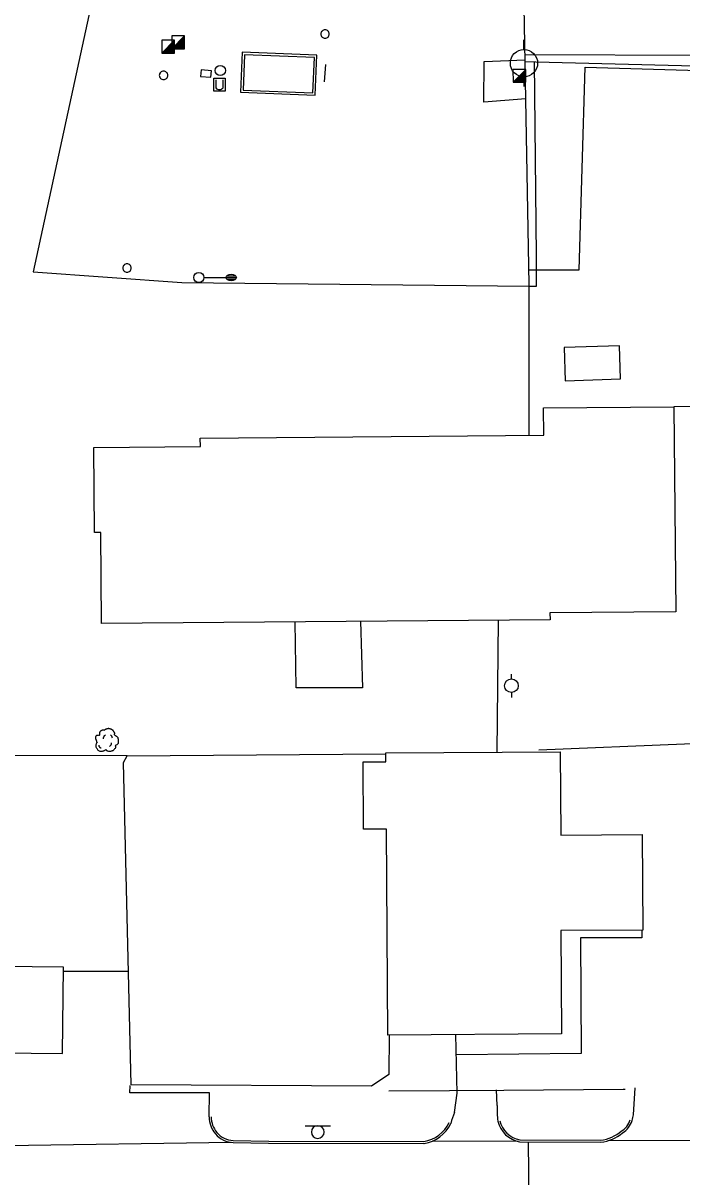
# Model space of a CAD drawing. Extents: x 2145380 to 2157287, y 139568 to 149130.
# Drawn here: x 2150479.1 to 2150672.3, y 146965.7 to 147304.3 of the extents above; entities that cross this region are included whole.
import ezdxf

# ---------------------------------------------------------------- set-up
doc = ezdxf.new("R2010")
doc.units = 0
for name, color, linetype in [('TOPO_Asphalt', 7, 'Continuous'), ('TOPO_Building', 7, 'Continuous'), ('TOPO_Concrete', 7, 'Continuous'), ('TOPO_Curb Back', 7, 'Continuous'), ('TOPO_Dirt Grav', 7, 'Continuous'), ('TOPO_Fence', 7, 'Continuous'), ('TOPO_Guardrail', 7, 'Continuous'), ('TOPO_Light Pole', 7, 'Continuous'), ('TOPO_Misc', 7, 'Continuous'), ('TOPO_Misc Line', 7, 'Continuous'), ('TOPO_Pipeline', 7, 'Continuous'), ('TOPO_Power Pole', 7, 'Continuous'), ('TOPO_Sign', 7, 'Continuous'), ('TOPO_Tank Above Ground', 7, 'Continuous'), ('TOPO_Tree', 7, 'Continuous'), ('TOPO_Wall Freestanding', 7, 'Continuous'), ('TOPO_Well Water Drilled', 7, 'Continuous')]:
    doc.layers.add(name, color=color, linetype=linetype)

# ---------------------------------------------------------------- blocks, each defined once
blk = doc.blocks.new('POWPOL')
at = {"layer": 'TOPO_Power Pole'}
for p, q in [((0, 10.16), (0, 17.34)), ((0, -10.16), (0, -17.34))]:
    blk.add_line(p, q, dxfattribs=at)
blk.add_circle((0, 0), 10.16, dxfattribs=at)
blk = doc.blocks.new('DRLWEL')
at = {"layer": 'TOPO_Well Water Drilled'}
blk.add_circle((0, 0), 3.81, dxfattribs=at)
blk = doc.blocks.new('POST')
at = {"layer": 'TOPO_Misc'}
for start, end in [(89.99996, 180.00004), (179.99996, 270.00004), (359.99996, 90.00004), (269.99996, 0.00004)]:
    blk.add_arc((-0.01, 0.03), 3.16, start, end, dxfattribs=at)
blk = doc.blocks.new('TREE')
at = {"layer": 'TOPO_Tree'}
for points in [[(-14.1, -0.4), (-14.2, 0.5), (-14.4, 1.4), (-14.6, 2.3), (-14.8, 3.2), (-15.5, 4), (-15.7, 4.9), (-15.8, 5.6), (-15.7, 6.3), (-15.7, 7), (-15.6, 7.9), (-15.7, 8.8), (-15.1, 9.7), (-14.6, 10.4), (-13.8, 10.5), (-13, 10.7), (-12.2, 11), (-11.1, 10), (-10.4, 10.7), (-9.4, 11.7), (-10.3, 13.3), (-9.8, 14.4), (-9.6, 15.1), (-9.3, 15.9), (-8.8, 16.5), (-8.2, 17.3), (-7.5, 17.7), (-6.7, 18.1), (-6.1, 18.4), (-5.6, 18.6), (-5.1, 18.7), (-4.5, 18.7), (-4, 18.5), (-3.5, 18.1)], [(-3.5, 17.6), (-3.1, 18.3), (-2.6, 18.8), (-1.9, 19.2), (-1, 19.7), (-0.2, 20), (0.7, 20.2), (1.6, 20.5), (2.5, 20.8), (3.4, 20.8), (4.1, 20.7), (4.8, 20.5), (5.5, 20.2), (6.4, 19.9), (7.3, 19.7), (8.2, 19.2), (9.4, 18.4), (10, 17.2), (10.8, 16), (11.2, 15.3), (11.6, 14.6), (11.9, 13.9), (12.2, 13.1), (11.4, 12), (11.9, 11.2), (12, 11), (12.2, 10.9), (12.4, 10.7), (12.9, 10.4), (13.5, 10), (14, 9.7), (14.7, 9.2), (15.4, 8.7), (16.1, 8.1), (16.7, 7.5), (16.9, 6.7), (17.1, 6), (17.6, 4.4), (17.7, 2.8), (17.7, 1.2), (17.7, -0.2), (17.8, -2.2), (16.6, -3), (15.5, -3.8), (14.3, -4.6), (13.2, -5.3)], [(13.2, -5.3), (13.3, -5.8), (13.4, -6.3), (13.4, -6.7), (13.8, -8.5), (12.2, -10), (10.8, -11.5), (10, -12.3), (9.1, -12.8), (8.2, -13.1), (6, -13.8), (3.3, -13.6), (1.3, -13.1), (0.5, -12.9), (-0.1, -11.4), (-0.8, -11.5), (-2, -11.6), (-3.3, -12.8), (-4.5, -13.1), (-6.1, -13.5), (-7.8, -14), (-9.3, -13.6), (-11.4, -13.1), (-12.8, -11.4), (-14.1, -9.4), (-15.3, -7.3), (-15.6, -5.1), (-15.1, -3), (-14.9, -1.9), (-13.9, -0.8), (-13.5, 0.1)], [(-4.2, 5.1), (-4.5, 6.1), (-4.3, 7.2), (-3.8, 8.2), (-3.3, 9.3), (-2.7, 10.3), (-1.6, 11)], [(5.9, 11.2), (6.5, 10.7), (7, 10.2), (7.4, 9.5), (7.9, 8.6), (8.3, 7.6), (8.5, 6.6)], [(-11.4, -4.5), (-11.5, -5.4), (-11, -6.3), (-10.1, -7.2), (-9.3, -8), (-8.5, -8.3), (-7.7, -8.1)], [(4.8, -6.3), (5.7, -5.7), (6.3, -4.9), (6.8, -3.9), (7.4, -2.8), (7.6, -1.7), (7.5, -0.6)]]:
    blk.add_open_spline(points, degree=3, dxfattribs=at)
blk = doc.blocks.new('LP')
at = {"layer": 'TOPO_Light Pole'}
blk.add_line((3.81, 0), (20.32, 0), dxfattribs=at)
for points in [[(20.32, 0), (27.94, 0)], [(20.32, 0), (23.5, 0)], [(20.83, 1.27), (27.43, 1.27)], [(20.83, 1.27), (23.5, 1.27)], [(23.71, 1.27), (27.43, 1.27)], [(23.71, 0), (27.94, 0)], [(20.83, -1.27), (27.43, -1.27)], [(20.83, -1.27), (23.5, -1.27)], [(23.71, -1.27), (27.43, -1.27)]]:
    blk.add_lwpolyline(points, dxfattribs=at)
blk.add_circle((0, 0), 3.81, dxfattribs=at)
blk.add_ellipse((24.13, 0), major_axis=(3.81, 0), ratio=0.666667, dxfattribs=at)

msp = doc.modelspace()

# ---------------------------------------------------------------- linework, layer by layer
at = {"layer": 'TOPO_Asphalt'}
for p, q in [((2150624.23, 146976.06), (2150599.08, 146976.19)), ((2150627.57, 146949.73), (2150627.3, 146975.96)), ((2150684.32, 146976.41), (2150650.56, 146976.32))]:
    msp.add_line(p, q, dxfattribs=at)
for points in [[(2150627.35, 147231.85), (2150642.1, 147231.89), (2150643.9, 147291.39), (2150734.13, 147288.75), (2150737.44, 147278.66), (2150739.67, 147273.8)], [(2150660.5, 147038.11), (2150660.53, 147035.83), (2150642.51, 147035.83), (2150642.73, 147001.9), (2150606.12, 147001.51)], [(2150605.59, 146984.55), (2150606.38, 146990.23), (2150605.98, 147007.45)], [(2150533.58, 146983.32), (2150533.73, 146990.32), (2150510.33, 146990.33), (2150510.45, 146992.52)], [(2150658.02, 146983.94), (2150658.5, 146991.79)], [(2150618.05, 146986.64), (2150617.93, 146991.23)], [(2150540.21, 146975.82), (2150474.01, 146974.77), (2150432.69, 146975.25)]]:
    msp.add_lwpolyline(points, dxfattribs=at)
for centre, radius, start, end in [((2150621.54, 146977.39), 17.48, 155.8233, 166.771), ((2150661.1, 146986.34), 43.06, 179.598, 185.7608), ((2150540.73, 147006.51), 119.44, 348.2782, 349.109)]:
    msp.add_arc(centre, radius, start, end, dxfattribs=at)
at = {"layer": 'TOPO_Building'}
for points in [[(2150653.93, 147209.6), (2150637.72, 147209.06), (2150638.04, 147199.35), (2150654.25, 147199.88)], [(2150669.93, 147191.67), (2150670.45, 147131.52), (2150633.57, 147131.2), (2150633.59, 147129.22), (2150502.09, 147128.08), (2150501.86, 147154.77), (2150500.01, 147154.76), (2150499.79, 147179.77), (2150531.04, 147180.05), (2150531.02, 147182.53), (2150631.76, 147183.4), (2150631.69, 147191.34)], [(2150636.91, 147007.63), (2150586.03, 147007.33), (2150585.67, 147067.75), (2150578.92, 147067.71), (2150578.8, 147087.49), (2150585.42, 147087.53), (2150585.41, 147090.1), (2150636.6, 147090.41), (2150636.75, 147066), (2150660.6, 147066.14), (2150660.76, 147038.12), (2150636.73, 147037.97)], [(2150426.22, 147002.58), (2150490.62, 147001.92), (2150490.88, 147027.22), (2150426.48, 147027.88)]]:
    msp.add_lwpolyline(points, close=True, dxfattribs=at)
at = {"layer": 'TOPO_Concrete'}
msp.add_lwpolyline([(2150578.01, 147128.74), (2150578.54, 147109.2), (2150559.1, 147109.19), (2150558.86, 147128.57)], dxfattribs=at)
at = {"layer": 'TOPO_Curb Back'}
for points in [[(2150540.67, 146975.8), (2150551.06, 146975.56), (2150596.62, 146975.5)], [(2150540.68, 146976.4), (2150551.07, 146976.16), (2150596.58, 146976.1)], [(2150624.66, 146975.97), (2150648.51, 146975.87)], [(2150624.71, 146976.57), (2150648.47, 146976.47)]]:
    msp.add_lwpolyline(points, dxfattribs=at)
for centre, radius, start, end in [((2150541.44, 146983.43), 7.86, 180.8414, 220.3263), ((2150541.44, 146983.43), 7.26, 180.8416, 220.398), ((2150595, 146985.91), 9.94, 279.1115, 334.6093), ((2150595.01, 146985.91), 10.54, 278.8445, 334.6096), ((2150626.15, 146983.96), 8.13, 193.8511, 259.3761), ((2150626.15, 146983.96), 7.53, 193.8514, 258.9693), ((2150651.24, 146984.35), 6.18, 301.6977, 341.9069), ((2150651.24, 146984.35), 6.78, 302.0416, 341.9066), ((2150540.74, 146982.57), 6.77, 218.6012, 269.4441), ((2150540.74, 146982.57), 6.17, 218.521, 269.4794), ((2150646.85, 146988.4), 12.04, 277.7419, 309.3615), ((2150646.85, 146988.4), 12.64, 277.5482, 309.1819)]:
    msp.add_arc(centre, radius, start, end, dxfattribs=at)
at = {"layer": 'TOPO_Dirt Grav'}
msp.add_lwpolyline([(2150626.26, 147295.04), (2150678.99, 147294.84), (2150737.57, 147293.1), (2150743.18, 147291.81)], dxfattribs=at)
at = {"layer": 'TOPO_Fence'}
for p, q in [((2150618.34, 147129.09), (2150617.98, 147090.3)), ((2150509.56, 147089.29), (2150475.7, 147089.33)), ((2150509.96, 147025.97), (2150490.87, 147026)), ((2150620.05, 146991.07), (2150604.09, 146990.95))]:
    msp.add_line(p, q, dxfattribs=at)
for points in [[(2150627.43, 147183.37), (2150627.42, 147227.61), (2150625.36, 147347.19), (2150453.71, 147345.86), (2150431.02, 147346.35), (2150395.07, 147181.62), (2150377.93, 147088.16)], [(2150504.7, 147346.26), (2150500.6, 147317), (2150482.03, 147231.27), (2150525.61, 147228.18), (2150627.42, 147227.06)], [(2150626.49, 147282.05), (2150614.12, 147281.05), (2150614.24, 147293.06), (2150626.29, 147293.56)], [(2150626.3, 147292.99), (2150629.42, 147292.91), (2150741.9, 147290.06), (2150728.52, 147192.64), (2150669.93, 147191.67)], [(2150628.93, 147292.92), (2150629.55, 147235.97), (2150629.52, 147226.96), (2150627.42, 147226.95)], [(2150586.4, 147007.33), (2150586.29, 146995.75), (2150581.18, 146992.29), (2150510.76, 146992.68), (2150508.48, 147087.31), (2150509.56, 147089.29), (2150585.41, 147089.87)]]:
    msp.add_lwpolyline(points, dxfattribs=at)
at = {"layer": 'TOPO_Guardrail'}
msp.add_line((2150604.09, 146990.95), (2150586.33, 146990.81), dxfattribs=at)
for points in [[(2150630.33, 147091.01), (2150673.02, 147092.77), (2150706.14, 147092.86), (2150715.82, 147091.66), (2150712.88, 147068.88)], [(2150655.66, 146991.33), (2150655.02, 146991.33), (2150620.05, 146991.07)]]:
    msp.add_lwpolyline(points, dxfattribs=at)
at = {"layer": 'TOPO_Misc'}
for p, q in [((2150522.65, 147296.78), (2150526.39, 147300.53)), ((2150525.42, 147299.56), (2150526.39, 147299.56)), ((2150525.61, 147299.75), (2150526.39, 147299.75)), ((2150525.8, 147299.94), (2150526.39, 147299.94)), ((2150525.99, 147300.12), (2150526.39, 147300.12)), ((2150526.18, 147300.32), (2150526.39, 147300.32)), ((2150526.36, 147300.5), (2150526.39, 147300.5)), ((2150519.71, 147295.49), (2150523.44, 147299.24)), ((2150520.24, 147296.03), (2150523.45, 147296.03)), ((2150520.43, 147296.22), (2150523.45, 147296.22)), ((2150520.61, 147296.4), (2150523.45, 147296.4)), ((2150520.8, 147296.59), (2150523.45, 147296.59)), ((2150520.99, 147296.78), (2150523.45, 147296.78)), ((2150521.17, 147296.96), (2150523.44, 147296.96)), ((2150521.36, 147297.15), (2150523.44, 147297.15)), ((2150521.55, 147297.34), (2150523.44, 147297.34)), ((2150521.73, 147297.52), (2150523.44, 147297.52)), ((2150521.92, 147297.71), (2150523.44, 147297.71)), ((2150522.1, 147297.9), (2150523.44, 147297.9)), ((2150522.29, 147298.09), (2150523.44, 147298.09)), ((2150522.48, 147298.27), (2150523.44, 147298.27)), ((2150522.67, 147298.46), (2150523.44, 147298.46)), ((2150522.81, 147296.95), (2150526.4, 147296.95)), ((2150522.86, 147298.65), (2150523.44, 147298.65)), ((2150523, 147297.14), (2150526.4, 147297.14)), ((2150523.04, 147298.83), (2150523.44, 147298.83)), ((2150523.18, 147297.32), (2150526.4, 147297.32)), ((2150523.23, 147299.02), (2150523.44, 147299.02)), ((2150523.37, 147297.51), (2150526.4, 147297.51)), ((2150523.41, 147299.2), (2150523.44, 147299.2)), ((2150523.55, 147297.69), (2150526.4, 147297.69)), ((2150523.75, 147297.88), (2150526.4, 147297.88)), ((2150523.94, 147298.07), (2150526.4, 147298.07)), ((2150524.12, 147298.26), (2150526.39, 147298.26)), ((2150524.31, 147298.45), (2150526.39, 147298.45)), ((2150524.49, 147298.63), (2150526.39, 147298.63)), ((2150524.67, 147298.81), (2150526.39, 147298.81)), ((2150524.86, 147299), (2150526.39, 147299)), ((2150525.05, 147299.19), (2150526.39, 147299.19)), ((2150525.24, 147299.38), (2150526.39, 147299.38)), ((2150519.86, 147295.65), (2150523.45, 147295.65)), ((2150520.05, 147295.85), (2150523.45, 147295.85)), ((2150622.73, 147286.94), (2150626.47, 147290.69)), ((2150625.13, 147289.34), (2150626.47, 147289.34)), ((2150625.32, 147289.53), (2150626.47, 147289.53)), ((2150625.5, 147289.72), (2150626.47, 147289.72)), ((2150625.69, 147289.91), (2150626.47, 147289.91)), ((2150625.88, 147290.1), (2150626.47, 147290.1)), ((2150626.06, 147290.28), (2150626.47, 147290.28)), ((2150626.26, 147290.47), (2150626.47, 147290.47)), ((2150626.44, 147290.65), (2150626.47, 147290.65)), ((2150535.6, 147287.66), (2150535.6, 147285.26)), ((2150537.68, 147285.26), (2150537.68, 147287.67)), ((2150622.89, 147287.1), (2150626.47, 147287.1)), ((2150623.08, 147287.29), (2150626.47, 147287.29)), ((2150623.26, 147287.48), (2150626.47, 147287.48)), ((2150623.45, 147287.67), (2150626.47, 147287.67)), ((2150623.63, 147287.85), (2150626.47, 147287.85)), ((2150623.82, 147288.04), (2150626.47, 147288.04)), ((2150624.01, 147288.23), (2150626.47, 147288.23)), ((2150624.2, 147288.41), (2150626.47, 147288.41)), ((2150624.39, 147288.6), (2150626.47, 147288.6)), ((2150624.57, 147288.79), (2150626.47, 147288.79)), ((2150624.75, 147288.97), (2150626.47, 147288.97)), ((2150624.94, 147289.16), (2150626.47, 147289.16))]:
    msp.add_line(p, q, dxfattribs=at)
for points in [[(2150526.4, 147296.79), (2150526.39, 147300.53), (2150522.65, 147300.53), (2150522.65, 147296.78), (2150526.4, 147296.79)], [(2150523.45, 147295.5), (2150523.44, 147299.24), (2150519.7, 147299.24), (2150519.71, 147295.49), (2150523.45, 147295.5)], [(2150626.47, 147286.95), (2150626.47, 147290.69), (2150622.72, 147290.68), (2150622.73, 147286.94), (2150626.47, 147286.95)], [(2150535.02, 147284.35), (2150535.02, 147288.11), (2150538.28, 147288.11), (2150538.28, 147284.35), (2150535.02, 147284.35)]]:
    msp.add_lwpolyline(points, dxfattribs=at)
msp.add_arc((2150536.64, 147286.08), 1.32, 218.3412, 322.0625, dxfattribs=at)
at = {"layer": 'TOPO_Misc Line'}
msp.add_lwpolyline([(2150564.48, 147294.19), (2150543.97, 147295.02), (2150543.55, 147284.64), (2150564.06, 147283.81)], close=True, dxfattribs=at)
at = {"layer": 'TOPO_Pipeline'}
msp.add_line((2150567.69, 147292.11), (2150567.38, 147287.01), dxfattribs=at)
at = {"layer": 'TOPO_Sign'}
for points in [[(2150561.73, 146980.71), (2150569.22, 146980.71)], [(2150563.61, 146978.84), (2150563.61, 146978.84)], [(2150565.48, 146980.71), (2150565.48, 146980.71)], [(2150567.34, 146978.84), (2150567.34, 146978.84)], [(2150565.48, 146976.97), (2150565.48, 146976.97)]]:
    msp.add_lwpolyline(points, dxfattribs=at)
for start, end in [(90, 180), (180, 270), (360, 90), (270, 0)]:
    msp.add_arc((2150565.48, 146978.84), 1.87, start, end, dxfattribs=at)
at = {"layer": 'TOPO_Tank Above Ground'}
msp.add_lwpolyline([(2150534.26, 147290.29), (2150531.24, 147290.54), (2150531.08, 147288.63), (2150534.1, 147288.38)], close=True, dxfattribs=at)
at = {"layer": 'TOPO_Wall Freestanding'}
msp.add_lwpolyline([(2150565.19, 147294.84), (2150543.32, 147295.73), (2150542.85, 147283.99), (2150564.71, 147283.1)], close=True, dxfattribs=at)

# ---------------------------------------------------------------- block references
at = {"layer": 'TOPO_Light Pole', "xscale": 0.39370000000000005, "yscale": 0.3937000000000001}
msp.add_blockref('LP', (2150530.59, 147229.63), dxfattribs=at)
at = {"layer": 'TOPO_Misc', "xscale": 0.39370000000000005, "yscale": 0.3937000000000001}
for p in [(2150567.61, 147301.08), (2150520.24, 147288.95), (2150509.53, 147232.41)]:
    msp.add_blockref('POST', p, dxfattribs=at)
at = {"layer": 'TOPO_Power Pole'}
for p, xscale, yscale in [((2150625.94, 147292.53), 0.39370000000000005, 0.3937000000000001), ((2150622.25, 147109.84), 0.19685000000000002, 0.19685000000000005)]:
    msp.add_blockref('POWPOL', p, dxfattribs=dict(at, xscale=xscale, yscale=yscale))
at = {"layer": 'TOPO_Tree', "xscale": 0.19685000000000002, "yscale": 0.19685000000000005}
msp.add_blockref('TREE', (2150503.49, 147093.24), dxfattribs=at)
at = {"layer": 'TOPO_Well Water Drilled', "xscale": 0.39370000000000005, "yscale": 0.3937000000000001}
msp.add_blockref('DRLWEL', (2150536.89, 147290.4), dxfattribs=at)

doc.saveas('drawing.dxf')
